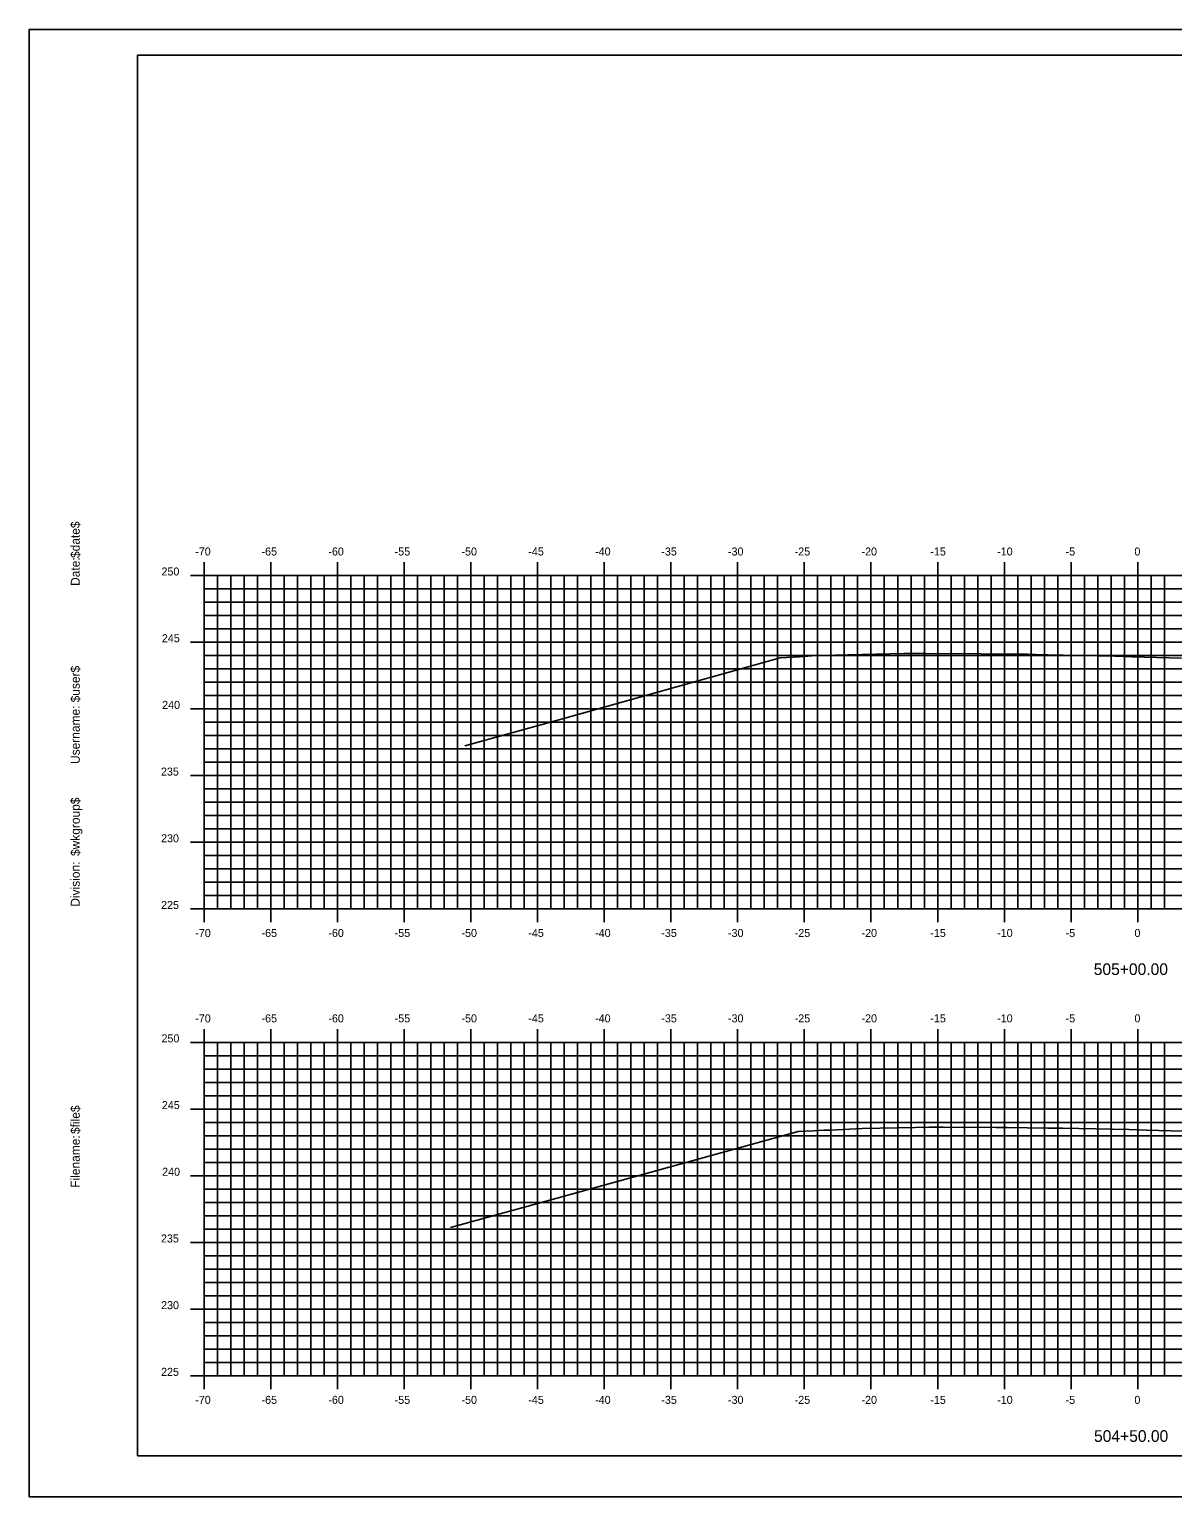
# Model space of a CAD drawing. Extents: x 1170543 to 1177585, y 609599 to 610623.
# Drawn here: x 1171060.6 to 1171146.3, y 609598.8 to 609708.8 of the extents above; entities that cross this region are included whole.
import ezdxf

# ---------------------------------------------------------------- set-up
doc = ezdxf.new("R2010")
doc.units = 0
for name, color, linetype in [('BORDER', 7, 'Continuous'), ('H_V ANNOTATION', 7, 'Continuous'), ('MAJOR', 7, 'Continuous'), ('MINOR', 7, 'Continuous'), ('PLOT BOUNDARY', 7, 'Continuous'), ('S_Roadway_Centerline', 7, 'Continuous')]:
    doc.layers.add(name, color=color, linetype=linetype)

msp = doc.modelspace()

# ---------------------------------------------------------------- linework, layer by layer
at = {"layer": 'BORDER'}
for p, q in [((1171228.7, 609706.87), (1171068.7, 609706.87)), ((1171068.7, 609706.87), (1171068.7, 609601.87)), ((1171068.7, 609601.87), (1171228.7, 609601.87))]:
    msp.add_line(p, q, dxfattribs=at)
at = {"layer": 'MAJOR'}
for p, q in [((1171073.7, 609668.87), (1171073.7, 609667.87)), ((1171078.7, 609668.87), (1171078.7, 609667.87)), ((1171083.7, 609668.87), (1171083.7, 609667.87)), ((1171088.7, 609668.87), (1171088.7, 609667.87)), ((1171093.7, 609668.87), (1171093.7, 609667.87)), ((1171098.7, 609668.87), (1171098.7, 609667.87)), ((1171103.7, 609668.87), (1171103.7, 609667.87)), ((1171108.7, 609668.87), (1171108.7, 609667.87)), ((1171113.7, 609668.87), (1171113.7, 609667.87)), ((1171118.7, 609668.87), (1171118.7, 609667.87)), ((1171123.7, 609668.87), (1171123.7, 609667.87)), ((1171128.7, 609668.87), (1171128.7, 609667.87)), ((1171133.7, 609668.87), (1171133.7, 609667.87)), ((1171138.7, 609668.87), (1171138.7, 609667.87)), ((1171143.7, 609668.87), (1171143.7, 609667.87)), ((1171072.69, 609667.87), (1171073.7, 609667.87)), ((1171073.7, 609667.87), (1171213.7, 609667.87)), ((1171073.7, 609642.87), (1171073.7, 609667.87)), ((1171073.7, 609642.87), (1171073.7, 609667.87)), ((1171073.7, 609667.87), (1171213.7, 609667.87)), ((1171078.7, 609642.87), (1171078.7, 609667.87)), ((1171083.7, 609642.87), (1171083.7, 609667.87)), ((1171088.7, 609642.87), (1171088.7, 609667.87)), ((1171093.7, 609642.87), (1171093.7, 609667.87)), ((1171098.7, 609642.87), (1171098.7, 609667.87)), ((1171103.7, 609642.87), (1171103.7, 609667.87)), ((1171108.7, 609642.87), (1171108.7, 609667.87)), ((1171113.7, 609642.87), (1171113.7, 609667.87)), ((1171118.7, 609642.87), (1171118.7, 609667.87)), ((1171123.7, 609642.87), (1171123.7, 609667.87)), ((1171128.7, 609642.87), (1171128.7, 609667.87)), ((1171133.7, 609642.87), (1171133.7, 609667.87)), ((1171138.7, 609642.87), (1171138.7, 609667.87)), ((1171143.7, 609642.87), (1171143.7, 609667.87)), ((1171072.69, 609662.87), (1171073.7, 609662.87)), ((1171073.7, 609662.87), (1171213.7, 609662.87)), ((1171072.69, 609657.87), (1171073.7, 609657.87)), ((1171073.7, 609657.87), (1171213.7, 609657.87)), ((1171072.69, 609652.87), (1171073.7, 609652.87)), ((1171073.7, 609652.87), (1171213.7, 609652.87)), ((1171072.69, 609647.87), (1171073.7, 609647.87)), ((1171073.7, 609647.87), (1171213.7, 609647.87)), ((1171072.69, 609642.87), (1171073.7, 609642.87)), ((1171073.7, 609642.87), (1171213.7, 609642.87)), ((1171073.7, 609642.87), (1171213.7, 609642.87)), ((1171073.7, 609641.87), (1171073.7, 609642.87)), ((1171078.7, 609641.87), (1171078.7, 609642.87)), ((1171083.7, 609641.87), (1171083.7, 609642.87)), ((1171088.7, 609641.87), (1171088.7, 609642.87)), ((1171093.7, 609641.87), (1171093.7, 609642.87)), ((1171098.7, 609641.87), (1171098.7, 609642.87)), ((1171103.7, 609641.87), (1171103.7, 609642.87)), ((1171108.7, 609641.87), (1171108.7, 609642.87)), ((1171113.7, 609641.87), (1171113.7, 609642.87)), ((1171118.7, 609641.87), (1171118.7, 609642.87)), ((1171123.7, 609641.87), (1171123.7, 609642.87)), ((1171128.7, 609641.87), (1171128.7, 609642.87)), ((1171133.7, 609641.87), (1171133.7, 609642.87)), ((1171138.7, 609641.87), (1171138.7, 609642.87)), ((1171143.7, 609641.87), (1171143.7, 609642.87)), ((1171073.7, 609633.87), (1171073.7, 609632.87)), ((1171078.7, 609633.87), (1171078.7, 609632.87)), ((1171083.7, 609633.87), (1171083.7, 609632.87)), ((1171088.7, 609633.87), (1171088.7, 609632.87)), ((1171093.7, 609633.87), (1171093.7, 609632.87)), ((1171098.7, 609633.87), (1171098.7, 609632.87)), ((1171103.7, 609633.87), (1171103.7, 609632.87)), ((1171108.7, 609633.87), (1171108.7, 609632.87)), ((1171113.7, 609633.87), (1171113.7, 609632.87)), ((1171118.7, 609633.87), (1171118.7, 609632.87)), ((1171123.7, 609633.87), (1171123.7, 609632.87)), ((1171128.7, 609633.87), (1171128.7, 609632.87)), ((1171133.7, 609633.87), (1171133.7, 609632.87)), ((1171138.7, 609633.87), (1171138.7, 609632.87)), ((1171143.7, 609633.87), (1171143.7, 609632.87)), ((1171072.69, 609632.87), (1171073.7, 609632.87)), ((1171073.7, 609632.87), (1171213.7, 609632.87)), ((1171073.7, 609607.87), (1171073.7, 609632.87)), ((1171073.7, 609607.87), (1171073.7, 609632.87)), ((1171073.7, 609632.87), (1171213.7, 609632.87)), ((1171078.7, 609607.87), (1171078.7, 609632.87)), ((1171083.7, 609607.87), (1171083.7, 609632.87)), ((1171088.7, 609607.87), (1171088.7, 609632.87)), ((1171093.7, 609607.87), (1171093.7, 609632.87)), ((1171098.7, 609607.87), (1171098.7, 609632.87)), ((1171103.7, 609607.87), (1171103.7, 609632.87)), ((1171108.7, 609607.87), (1171108.7, 609632.87)), ((1171113.7, 609607.87), (1171113.7, 609632.87)), ((1171118.7, 609607.87), (1171118.7, 609632.87)), ((1171123.7, 609607.87), (1171123.7, 609632.87)), ((1171128.7, 609607.87), (1171128.7, 609632.87)), ((1171133.7, 609607.87), (1171133.7, 609632.87)), ((1171138.7, 609607.87), (1171138.7, 609632.87)), ((1171143.7, 609607.87), (1171143.7, 609632.87)), ((1171072.69, 609627.87), (1171073.7, 609627.87)), ((1171073.7, 609627.87), (1171213.7, 609627.87)), ((1171072.69, 609622.87), (1171073.7, 609622.87)), ((1171073.7, 609622.87), (1171213.7, 609622.87)), ((1171072.69, 609617.87), (1171073.7, 609617.87)), ((1171073.7, 609617.87), (1171213.7, 609617.87)), ((1171072.69, 609612.87), (1171073.7, 609612.87)), ((1171073.7, 609612.87), (1171213.7, 609612.87)), ((1171072.69, 609607.87), (1171073.7, 609607.87)), ((1171073.7, 609607.87), (1171213.7, 609607.87)), ((1171073.7, 609607.87), (1171213.7, 609607.87)), ((1171073.7, 609606.87), (1171073.7, 609607.87)), ((1171078.7, 609606.87), (1171078.7, 609607.87)), ((1171083.7, 609606.87), (1171083.7, 609607.87)), ((1171088.7, 609606.87), (1171088.7, 609607.87)), ((1171093.7, 609606.87), (1171093.7, 609607.87)), ((1171098.7, 609606.87), (1171098.7, 609607.87)), ((1171103.7, 609606.87), (1171103.7, 609607.87)), ((1171108.7, 609606.87), (1171108.7, 609607.87)), ((1171113.7, 609606.87), (1171113.7, 609607.87)), ((1171118.7, 609606.87), (1171118.7, 609607.87)), ((1171123.7, 609606.87), (1171123.7, 609607.87)), ((1171128.7, 609606.87), (1171128.7, 609607.87)), ((1171133.7, 609606.87), (1171133.7, 609607.87)), ((1171138.7, 609606.87), (1171138.7, 609607.87)), ((1171143.7, 609606.87), (1171143.7, 609607.87))]:
    msp.add_line(p, q, dxfattribs=at)
at = {"layer": 'MINOR'}
for p, q in [((1171074.7, 609642.87), (1171074.7, 609667.87)), ((1171075.7, 609642.87), (1171075.7, 609667.87)), ((1171076.7, 609642.87), (1171076.7, 609667.87)), ((1171077.7, 609642.87), (1171077.7, 609667.87)), ((1171079.7, 609642.87), (1171079.7, 609667.87)), ((1171080.7, 609642.87), (1171080.7, 609667.87)), ((1171081.7, 609642.87), (1171081.7, 609667.87)), ((1171082.7, 609642.87), (1171082.7, 609667.87)), ((1171084.7, 609642.87), (1171084.7, 609667.87)), ((1171085.7, 609642.87), (1171085.7, 609667.87)), ((1171086.7, 609642.87), (1171086.7, 609667.87)), ((1171087.7, 609642.87), (1171087.7, 609667.87)), ((1171089.7, 609642.87), (1171089.7, 609667.87)), ((1171090.7, 609642.87), (1171090.7, 609667.87)), ((1171091.7, 609642.87), (1171091.7, 609667.87)), ((1171092.7, 609642.87), (1171092.7, 609667.87)), ((1171094.7, 609642.87), (1171094.7, 609667.87)), ((1171095.7, 609642.87), (1171095.7, 609667.87)), ((1171096.7, 609642.87), (1171096.7, 609667.87)), ((1171097.7, 609642.87), (1171097.7, 609667.87)), ((1171099.7, 609642.87), (1171099.7, 609667.87)), ((1171100.7, 609642.87), (1171100.7, 609667.87)), ((1171101.7, 609642.87), (1171101.7, 609667.87)), ((1171102.7, 609642.87), (1171102.7, 609667.87)), ((1171104.7, 609642.87), (1171104.7, 609667.87)), ((1171105.7, 609642.87), (1171105.7, 609667.87)), ((1171106.7, 609642.87), (1171106.7, 609667.87)), ((1171107.7, 609642.87), (1171107.7, 609667.87)), ((1171109.7, 609642.87), (1171109.7, 609667.87)), ((1171110.7, 609642.87), (1171110.7, 609667.87)), ((1171111.7, 609642.87), (1171111.7, 609667.87)), ((1171112.7, 609642.87), (1171112.7, 609667.87)), ((1171114.7, 609642.87), (1171114.7, 609667.87)), ((1171115.7, 609642.87), (1171115.7, 609667.87)), ((1171116.7, 609642.87), (1171116.7, 609667.87)), ((1171117.7, 609642.87), (1171117.7, 609667.87)), ((1171119.7, 609642.87), (1171119.7, 609667.87)), ((1171120.7, 609642.87), (1171120.7, 609667.87)), ((1171121.7, 609642.87), (1171121.7, 609667.87)), ((1171122.7, 609642.87), (1171122.7, 609667.87)), ((1171124.7, 609642.87), (1171124.7, 609667.87)), ((1171125.7, 609642.87), (1171125.7, 609667.87)), ((1171126.7, 609642.87), (1171126.7, 609667.87)), ((1171127.7, 609642.87), (1171127.7, 609667.87)), ((1171129.7, 609642.87), (1171129.7, 609667.87)), ((1171130.7, 609642.87), (1171130.7, 609667.87)), ((1171131.7, 609642.87), (1171131.7, 609667.87)), ((1171132.7, 609642.87), (1171132.7, 609667.87)), ((1171134.7, 609642.87), (1171134.7, 609667.87)), ((1171135.7, 609642.87), (1171135.7, 609667.87)), ((1171136.7, 609642.87), (1171136.7, 609667.87)), ((1171137.7, 609642.87), (1171137.7, 609667.87)), ((1171139.7, 609642.87), (1171139.7, 609667.87)), ((1171140.7, 609642.87), (1171140.7, 609667.87)), ((1171141.7, 609642.87), (1171141.7, 609667.87)), ((1171142.7, 609642.87), (1171142.7, 609667.87)), ((1171144.7, 609642.87), (1171144.7, 609667.87)), ((1171145.7, 609642.87), (1171145.7, 609667.87)), ((1171073.7, 609666.87), (1171213.7, 609666.87)), ((1171073.7, 609666.87), (1171074.7, 609666.87)), ((1171073.7, 609665.87), (1171213.7, 609665.87)), ((1171073.7, 609665.87), (1171074.7, 609665.87)), ((1171073.7, 609664.87), (1171213.7, 609664.87)), ((1171073.7, 609664.87), (1171074.7, 609664.87)), ((1171073.7, 609663.87), (1171213.7, 609663.87)), ((1171073.7, 609663.87), (1171074.7, 609663.87)), ((1171073.7, 609661.87), (1171213.7, 609661.87)), ((1171073.7, 609661.87), (1171074.7, 609661.87)), ((1171073.7, 609660.87), (1171213.7, 609660.87)), ((1171073.7, 609660.87), (1171074.7, 609660.87)), ((1171073.7, 609659.87), (1171213.7, 609659.87)), ((1171073.7, 609659.87), (1171074.7, 609659.87)), ((1171073.7, 609658.87), (1171213.7, 609658.87)), ((1171073.7, 609658.87), (1171074.7, 609658.87)), ((1171073.7, 609656.87), (1171213.7, 609656.87)), ((1171073.7, 609656.87), (1171074.7, 609656.87)), ((1171073.7, 609655.87), (1171213.7, 609655.87)), ((1171073.7, 609655.87), (1171074.7, 609655.87)), ((1171073.7, 609654.87), (1171213.7, 609654.87)), ((1171073.7, 609654.87), (1171074.7, 609654.87)), ((1171073.7, 609653.87), (1171213.7, 609653.87)), ((1171073.7, 609653.87), (1171074.7, 609653.87)), ((1171073.7, 609651.87), (1171213.7, 609651.87)), ((1171073.7, 609651.87), (1171074.7, 609651.87)), ((1171073.7, 609650.87), (1171213.7, 609650.87)), ((1171073.7, 609650.87), (1171074.7, 609650.87)), ((1171073.7, 609649.87), (1171213.7, 609649.87)), ((1171073.7, 609649.87), (1171074.7, 609649.87)), ((1171073.7, 609648.87), (1171213.7, 609648.87)), ((1171073.7, 609648.87), (1171074.7, 609648.87)), ((1171073.7, 609646.87), (1171213.7, 609646.87)), ((1171073.7, 609646.87), (1171074.7, 609646.87)), ((1171073.7, 609645.87), (1171213.7, 609645.87)), ((1171073.7, 609645.87), (1171074.7, 609645.87)), ((1171073.7, 609644.87), (1171213.7, 609644.87)), ((1171073.7, 609644.87), (1171074.7, 609644.87)), ((1171073.7, 609643.87), (1171213.7, 609643.87)), ((1171073.7, 609643.87), (1171074.7, 609643.87)), ((1171074.7, 609607.87), (1171074.7, 609632.87)), ((1171075.7, 609607.87), (1171075.7, 609632.87)), ((1171076.7, 609607.87), (1171076.7, 609632.87)), ((1171077.7, 609607.87), (1171077.7, 609632.87)), ((1171079.7, 609607.87), (1171079.7, 609632.87)), ((1171080.7, 609607.87), (1171080.7, 609632.87)), ((1171081.7, 609607.87), (1171081.7, 609632.87)), ((1171082.7, 609607.87), (1171082.7, 609632.87)), ((1171084.7, 609607.87), (1171084.7, 609632.87)), ((1171085.7, 609607.87), (1171085.7, 609632.87)), ((1171086.7, 609607.87), (1171086.7, 609632.87)), ((1171087.7, 609607.87), (1171087.7, 609632.87)), ((1171089.7, 609607.87), (1171089.7, 609632.87)), ((1171090.7, 609607.87), (1171090.7, 609632.87)), ((1171091.7, 609607.87), (1171091.7, 609632.87)), ((1171092.7, 609607.87), (1171092.7, 609632.87)), ((1171094.7, 609607.87), (1171094.7, 609632.87)), ((1171095.7, 609607.87), (1171095.7, 609632.87)), ((1171096.7, 609607.87), (1171096.7, 609632.87)), ((1171097.7, 609607.87), (1171097.7, 609632.87)), ((1171099.7, 609607.87), (1171099.7, 609632.87)), ((1171100.7, 609607.87), (1171100.7, 609632.87)), ((1171101.7, 609607.87), (1171101.7, 609632.87)), ((1171102.7, 609607.87), (1171102.7, 609632.87)), ((1171104.7, 609607.87), (1171104.7, 609632.87)), ((1171105.7, 609607.87), (1171105.7, 609632.87)), ((1171106.7, 609607.87), (1171106.7, 609632.87)), ((1171107.7, 609607.87), (1171107.7, 609632.87)), ((1171109.7, 609607.87), (1171109.7, 609632.87)), ((1171110.7, 609607.87), (1171110.7, 609632.87)), ((1171111.7, 609607.87), (1171111.7, 609632.87)), ((1171112.7, 609607.87), (1171112.7, 609632.87)), ((1171114.7, 609607.87), (1171114.7, 609632.87)), ((1171115.7, 609607.87), (1171115.7, 609632.87)), ((1171116.7, 609607.87), (1171116.7, 609632.87)), ((1171117.7, 609607.87), (1171117.7, 609632.87)), ((1171119.7, 609607.87), (1171119.7, 609632.87)), ((1171120.7, 609607.87), (1171120.7, 609632.87)), ((1171121.7, 609607.87), (1171121.7, 609632.87)), ((1171122.7, 609607.87), (1171122.7, 609632.87)), ((1171124.7, 609607.87), (1171124.7, 609632.87)), ((1171125.7, 609607.87), (1171125.7, 609632.87)), ((1171126.7, 609607.87), (1171126.7, 609632.87)), ((1171127.7, 609607.87), (1171127.7, 609632.87)), ((1171129.7, 609607.87), (1171129.7, 609632.87)), ((1171130.7, 609607.87), (1171130.7, 609632.87)), ((1171131.7, 609607.87), (1171131.7, 609632.87)), ((1171132.7, 609607.87), (1171132.7, 609632.87)), ((1171134.7, 609607.87), (1171134.7, 609632.87)), ((1171135.7, 609607.87), (1171135.7, 609632.87)), ((1171136.7, 609607.87), (1171136.7, 609632.87)), ((1171137.7, 609607.87), (1171137.7, 609632.87)), ((1171139.7, 609607.87), (1171139.7, 609632.87)), ((1171140.7, 609607.87), (1171140.7, 609632.87)), ((1171141.7, 609607.87), (1171141.7, 609632.87)), ((1171142.7, 609607.87), (1171142.7, 609632.87)), ((1171144.7, 609607.87), (1171144.7, 609632.87)), ((1171145.7, 609607.87), (1171145.7, 609632.87)), ((1171073.7, 609631.87), (1171213.7, 609631.87)), ((1171073.7, 609631.87), (1171074.7, 609631.87)), ((1171073.7, 609630.87), (1171213.7, 609630.87)), ((1171073.7, 609630.87), (1171074.7, 609630.87)), ((1171073.7, 609629.87), (1171213.7, 609629.87)), ((1171073.7, 609629.87), (1171074.7, 609629.87)), ((1171073.7, 609628.87), (1171213.7, 609628.87)), ((1171073.7, 609628.87), (1171074.7, 609628.87)), ((1171073.7, 609626.87), (1171213.7, 609626.87)), ((1171073.7, 609626.87), (1171074.7, 609626.87)), ((1171073.7, 609625.87), (1171213.7, 609625.87)), ((1171073.7, 609625.87), (1171074.7, 609625.87)), ((1171073.7, 609624.87), (1171213.7, 609624.87)), ((1171073.7, 609624.87), (1171074.7, 609624.87)), ((1171073.7, 609623.87), (1171213.7, 609623.87)), ((1171073.7, 609623.87), (1171074.7, 609623.87)), ((1171073.7, 609621.87), (1171213.7, 609621.87)), ((1171073.7, 609621.87), (1171074.7, 609621.87)), ((1171073.7, 609620.87), (1171213.7, 609620.87)), ((1171073.7, 609620.87), (1171074.7, 609620.87)), ((1171073.7, 609619.87), (1171213.7, 609619.87)), ((1171073.7, 609619.87), (1171074.7, 609619.87)), ((1171073.7, 609618.87), (1171213.7, 609618.87)), ((1171073.7, 609618.87), (1171074.7, 609618.87)), ((1171073.7, 609616.87), (1171213.7, 609616.87)), ((1171073.7, 609616.87), (1171074.7, 609616.87)), ((1171073.7, 609615.87), (1171213.7, 609615.87)), ((1171073.7, 609615.87), (1171074.7, 609615.87)), ((1171073.7, 609614.87), (1171213.7, 609614.87)), ((1171073.7, 609614.87), (1171074.7, 609614.87)), ((1171073.7, 609613.87), (1171213.7, 609613.87)), ((1171073.7, 609613.87), (1171074.7, 609613.87)), ((1171073.7, 609611.87), (1171213.7, 609611.87)), ((1171073.7, 609611.87), (1171074.7, 609611.87)), ((1171073.7, 609610.87), (1171213.7, 609610.87)), ((1171073.7, 609610.87), (1171074.7, 609610.87)), ((1171073.7, 609609.87), (1171213.7, 609609.87)), ((1171073.7, 609609.87), (1171074.7, 609609.87)), ((1171073.7, 609608.87), (1171213.7, 609608.87)), ((1171073.7, 609608.87), (1171074.7, 609608.87))]:
    msp.add_line(p, q, dxfattribs=at)
at = {"layer": 'PLOT BOUNDARY'}
msp.add_lwpolyline([(1171060.6, 609598.81), (1171230.6, 609598.81), (1171230.6, 609708.81), (1171060.6, 609708.81)], close=True, dxfattribs=at)
at = {"layer": 'S_Roadway_Centerline'}
for points in [[(1171093.25, 609655.11), (1171100.56, 609657.13), (1171116.89, 609661.69), (1171118.34, 609661.78), (1171119.29, 609661.85), (1171119.47, 609661.86), (1171119.88, 609661.87), (1171121.02, 609661.89), (1171121.96, 609661.91), (1171126.16, 609662.01), (1171126.97, 609662.02), (1171127.82, 609662.02), (1171131.97, 609661.99), (1171134.68, 609661.96), (1171135.43, 609661.96), (1171136.66, 609661.93), (1171136.97, 609661.93), (1171138.11, 609661.9), (1171141.97, 609661.82), (1171143.26, 609661.78), (1171146.97, 609661.67)], [(1171092.17, 609618.99), (1171099.35, 609620.96), (1171118.25, 609626.2), (1171119.38, 609626.24), (1171120.17, 609626.29), (1171120.29, 609626.29), (1171120.63, 609626.3), (1171121.58, 609626.34), (1171123.05, 609626.41), (1171127.02, 609626.5), (1171128.06, 609626.52), (1171129.12, 609626.52), (1171133.06, 609626.49), (1171133.92, 609626.48), (1171136.96, 609626.45), (1171137.24, 609626.45), (1171138.06, 609626.43), (1171139.28, 609626.41), (1171143.06, 609626.34), (1171144.36, 609626.29), (1171148.06, 609626.18)]]:
    msp.add_lwpolyline(points, dxfattribs=at)

# ---------------------------------------------------------------- texts
at = {"layer": 'BORDER'}
for s, p in [('$date$', (1171064.38, 609669.18)), ('Date:', (1171064.38, 609667.09)), ('$user$', (1171064.38, 609658.36)), ('Username:', (1171064.38, 609653.74)), ('$wkgroup$', (1171064.38, 609646.84)), ('Division:', (1171064.38, 609643.04)), ('$file$', (1171064.38, 609626)), ('Filename:', (1171064.38, 609621.97))]:
    msp.add_text(s, height=0.67, rotation=90, dxfattribs=at).set_placement(p)
at = {"layer": 'H_V ANNOTATION'}
for s, height, p in [('-70', 0.6, (1171073.04, 609669.37)), ('-65', 0.6, (1171078.01, 609669.37)), ('-60', 0.6, (1171083.02, 609669.37)), ('-55', 0.6, (1171087.99, 609669.37)), ('-50', 0.6, (1171093, 609669.37)), ('-45', 0.6, (1171098.01, 609669.37)), ('-40', 0.6, (1171103.02, 609669.37)), ('-35', 0.6, (1171107.98, 609669.37)), ('-30', 0.6, (1171112.98, 609669.37)), ('-25', 0.6, (1171117.98, 609669.37)), ('-20', 0.6, (1171122.99, 609669.37)), ('-15', 0.6, (1171128.15, 609669.37)), ('-10', 0.6, (1171133.16, 609669.37)), ('-5', 0.6, (1171138.29, 609669.37)), ('0', 0.6, (1171143.45, 609669.37)), ('250', 0.6, (1171070.51, 609667.87)), ('245', 0.6, (1171070.54, 609662.87)), ('240', 0.6, (1171070.56, 609657.87)), ('235', 0.6, (1171070.47, 609652.87)), ('230', 0.6, (1171070.48, 609647.87)), ('225', 0.6, (1171070.48, 609642.87)), ('-70', 0.6, (1171073.04, 609640.77)), ('-65', 0.6, (1171078.01, 609640.77)), ('-60', 0.6, (1171083.02, 609640.77)), ('-55', 0.6, (1171087.99, 609640.77)), ('-50', 0.6, (1171093, 609640.77)), ('-45', 0.6, (1171098.01, 609640.77)), ('-40', 0.6, (1171103.02, 609640.77)), ('-35', 0.6, (1171107.98, 609640.77)), ('-30', 0.6, (1171112.98, 609640.77)), ('-25', 0.6, (1171117.98, 609640.77)), ('-20', 0.6, (1171122.99, 609640.77)), ('-15', 0.6, (1171128.15, 609640.77)), ('-10', 0.6, (1171133.16, 609640.77)), ('-5', 0.6, (1171138.29, 609640.77)), ('0', 0.6, (1171143.45, 609640.77)), ('505+00.00', 0.875, (1171140.4, 609637.92)), ('-70', 0.6, (1171073.04, 609634.37)), ('-65', 0.6, (1171078.01, 609634.37)), ('-60', 0.6, (1171083.02, 609634.37)), ('-55', 0.6, (1171087.99, 609634.37)), ('-50', 0.6, (1171093, 609634.37)), ('-45', 0.6, (1171098.01, 609634.37)), ('-40', 0.6, (1171103.02, 609634.37)), ('-35', 0.6, (1171107.98, 609634.37)), ('-30', 0.6, (1171112.98, 609634.37)), ('-25', 0.6, (1171117.98, 609634.37)), ('-20', 0.6, (1171122.99, 609634.37)), ('-15', 0.6, (1171128.15, 609634.37)), ('-10', 0.6, (1171133.16, 609634.37)), ('-5', 0.6, (1171138.29, 609634.37)), ('0', 0.6, (1171143.45, 609634.37)), ('250', 0.6, (1171070.51, 609632.87)), ('245', 0.6, (1171070.54, 609627.87)), ('240', 0.6, (1171070.56, 609622.87)), ('235', 0.6, (1171070.47, 609617.87)), ('230', 0.6, (1171070.48, 609612.87)), ('225', 0.6, (1171070.48, 609607.87)), ('-70', 0.6, (1171073.04, 609605.77)), ('-65', 0.6, (1171078.01, 609605.77)), ('-60', 0.6, (1171083.02, 609605.77)), ('-55', 0.6, (1171087.99, 609605.77)), ('-50', 0.6, (1171093, 609605.77)), ('-45', 0.6, (1171098.01, 609605.77)), ('-40', 0.6, (1171103.02, 609605.77)), ('-35', 0.6, (1171107.98, 609605.77)), ('-30', 0.6, (1171112.98, 609605.77)), ('-25', 0.6, (1171117.98, 609605.77)), ('-20', 0.6, (1171122.99, 609605.77)), ('-15', 0.6, (1171128.15, 609605.77)), ('-10', 0.6, (1171133.16, 609605.77)), ('-5', 0.6, (1171138.29, 609605.77)), ('0', 0.6, (1171143.45, 609605.77)), ('504+50.00', 0.875, (1171140.42, 609602.92))]:
    msp.add_text(s, height=height, dxfattribs=at).set_placement(p)

doc.saveas('drawing.dxf')
